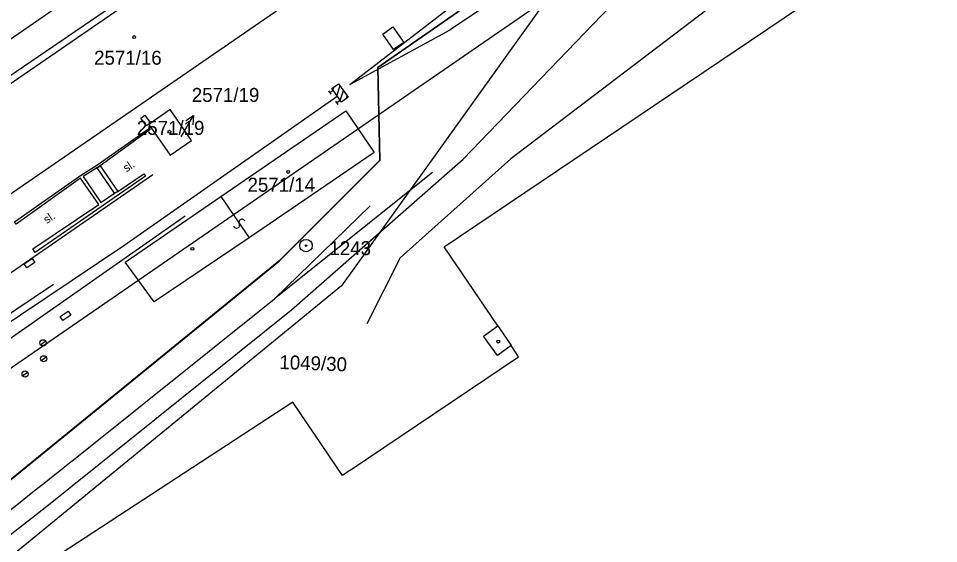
# Model space of a CAD drawing. Extents: x -469926 to -462499, y -1098642 to -1092733.
# Drawn here: x -464935.8 to -464823.8, y -1095325.6 to -1095261.7 of the extents above; entities that cross this region are included whole.
import ezdxf

# ---------------------------------------------------------------- set-up
doc = ezdxf.new("R2010")
doc.units = 0
for name, color, linetype in [('Vrstva 1', 7, 'Continuous'), ('Vrstva 10', 7, 'Continuous'), ('Vrstva 16', 7, 'Continuous'), ('Vrstva 24', 7, 'Continuous'), ('Vrstva 25', 7, 'Continuous'), ('Vrstva 29', 7, 'Continuous'), ('Vrstva 4', 7, 'Continuous'), ('Vrstva 50', 7, 'Continuous'), ('Vrstva 51', 7, 'Continuous'), ('Vrstva 55', 7, 'Continuous'), ('Vrstva 60', 7, 'Continuous'), ('Vrstva 63', 7, 'Continuous')]:
    doc.layers.add(name, color=color, linetype=linetype)

msp = doc.modelspace()

# ---------------------------------------------------------------- linework, layer by layer
at = {"layer": 'Vrstva 1'}
for p, q in [((-464902.69, -1095246.18), (-464944.94, -1095275.33)), ((-464938.72, -1095284.41), (-464896.43, -1095255.27)), ((-464892.04, -1095267.65), (-464881.42, -1095260.28)), ((-464883.96, -1095289.5), (-464840.65, -1095260.27)), ((-464891.8, -1095278.95), (-464892.04, -1095267.65)), ((-464917.31, -1095272.78), (-464919.9, -1095274.58)), ((-464914.71, -1095276.53), (-464917.31, -1095272.78)), ((-464911.15, -1095283.38), (-464895.93, -1095272.94)), ((-464895.93, -1095272.94), (-464892.47, -1095277.99)), ((-464919.9, -1095274.58), (-464917.31, -1095278.33)), ((-464917.31, -1095278.33), (-464914.71, -1095276.53)), ((-464892.47, -1095277.99), (-464907.7, -1095288.41)), ((-464904.04, -1095291.24), (-464891.8, -1095278.95)), ((-464922.76, -1095291.34), (-464911.15, -1095283.38)), ((-464907.7, -1095288.41), (-464919.25, -1095296.18)), ((-464877.46, -1095299.11), (-464883.96, -1095289.5)), ((-464952.74, -1095330.87), (-464904.04, -1095291.24)), ((-464919.25, -1095296.18), (-464922.76, -1095291.34)), ((-464879.19, -1095300.36), (-464877.46, -1095299.11)), ((-464877.49, -1095302.71), (-464879.19, -1095300.36)), ((-464875.84, -1095301.51), (-464877.49, -1095302.71)), ((-464874.92, -1095302.87), (-464875.84, -1095301.51)), ((-464895.42, -1095316.68), (-464874.92, -1095302.87)), ((-464902.38, -1095308.4), (-464951.89, -1095340.73)), ((-464896.35, -1095317.31), (-464902.38, -1095308.4)), ((-464895.42, -1095316.68), (-464896.35, -1095317.31))]:
    msp.add_line(p, q, dxfattribs=at)
msp.add_lwpolyline([(-465057.78, -1095382.08), (-465039.32, -1095369.16), (-464989.71, -1095334.94), (-464948.11, -1095306.22), (-464922.94, -1095289.32), (-464897.26, -1095271.37), (-464897.02, -1095271.16)], dxfattribs=at)
at = {"layer": 'Vrstva 10'}
msp.add_lwpolyline([(-464881.42, -1095260.28), (-464892.04, -1095267.65), (-464891.81, -1095278.96), (-464904.07, -1095291.25), (-464932.23, -1095314.17), (-464952.74, -1095330.86)], dxfattribs=at)
at = {"layer": 'Vrstva 16'}
msp.add_line((-464915.98, -1095276.11), (-464914.46, -1095273.52), dxfattribs=at)
msp.add_lwpolyline([(-464915.4, -1095274.13), (-464914.46, -1095273.52), (-464914.53, -1095274.64)], dxfattribs=at)
at = {"layer": 'Vrstva 24'}
for radius in [0.75, 0.1]:
    msp.add_circle((-464900.78, -1095289.34), radius, dxfattribs=at)
at = {"layer": 'Vrstva 25'}
for centre in [(-464921.68, -1095263.96), (-464917.39, -1095275.48), (-464902.95, -1095280.37)]:
    msp.add_circle(centre, 0.175, dxfattribs=at)
at = {"layer": 'Vrstva 29'}
for centre in [(-464914.6, -1095289.73), (-464877.4, -1095301.02)]:
    msp.add_circle(centre, 0.175, dxfattribs=at)
at = {"layer": 'Vrstva 4'}
for p, q in [((-464911.15, -1095283.38), (-464907.7, -1095288.41)), ((-464877.46, -1095299.11), (-464875.84, -1095301.51))]:
    msp.add_line(p, q, dxfattribs=at)
at = {"layer": 'Vrstva 51'}
for p, q in [((-464940.86, -1095295.48), (-464919.4, -1095280.69)), ((-464937.39, -1095301.11), (-464915.47, -1095285.71))]:
    msp.add_line(p, q, dxfattribs=at)
for centre, radius, start, end in [((-464908.56, -1095286.49), 0.377, 20.3343, 207.9975), ((-464909.23, -1095286.84), 0.376, 201.0104, 27.3215)]:
    msp.add_arc(centre, radius, start, end, dxfattribs=at)
at = {"layer": 'Vrstva 55'}
for p, q in [((-464898.04, -1095270.51), (-464897.75, -1095270.92)), ((-464896.66, -1095269.86), (-464897.05, -1095271.05)), ((-464896.62, -1095271.66), (-464896.23, -1095270.47)), ((-464897.18, -1095271.74), (-464896.89, -1095272.15)), ((-464896.62, -1095271.66), (-464897.04, -1095271.95)), ((-464895.8, -1095271.09), (-464895.91, -1095271.47)), ((-464933.07, -1095301.4), (-464932.47, -1095300.94)), ((-464932.98, -1095303.34), (-464932.39, -1095302.88)), ((-464935.24, -1095305.19), (-464934.64, -1095304.73))]:
    msp.add_line(p, q, dxfattribs=at)
for points in [[(-464851.88, -1095200), (-464857.03, -1095213.53), (-464900.75, -1095244.1), (-464956.93, -1095282.42), (-465010.7, -1095319.55), (-465058.88, -1095353.28)], [(-465058.55, -1095349.96), (-465028.15, -1095327.76), (-464992.76, -1095303.27), (-464946.31, -1095270.8), (-464896.18, -1095236.22), (-464859.17, -1095209.48), (-464856.4, -1095201.45), (-464856.85, -1095200)], [(-465028.64, -1095390.03), (-464978.36, -1095355.34), (-464954.05, -1095338.02), (-464932.5, -1095321.2), (-464902.54, -1095297.17), (-464881.66, -1095278.82), (-464859.54, -1095255.79), (-464844.35, -1095232.44), (-464835.06, -1095219.98), (-464827.76, -1095213.92), (-464805.68, -1095199.99)], [(-464895.46, -1095269.73), (-464870.23, -1095250.27), (-464857.91, -1095234.21), (-464853.83, -1095227.43), (-464849.4, -1095218.56), (-464837.86, -1095202.45), (-464851.69, -1095229.28), (-464855.54, -1095234.75), (-464868.61, -1095253.24), (-464883.24, -1095263.07)], [(-464851, -1095259.88), (-464875.87, -1095278.79), (-464889.34, -1095290.83), (-464893.37, -1095298.86)], [(-464891.44, -1095263.59), (-464890.23, -1095262.72), (-464888.9, -1095264.61), (-464890.12, -1095265.47), (-464891.44, -1095263.59)], [(-464895.46, -1095269.73), (-464883.24, -1095263.07)], [(-464897.89, -1095270.72), (-464897.48, -1095270.43), (-464897.63, -1095270.23), (-464896.81, -1095269.66), (-464895.66, -1095271.29), (-464896.48, -1095271.87), (-464897.48, -1095270.43), (-464897.38, -1095270.06)], [(-464920.87, -1095273.83), (-464920.38, -1095273.48), (-464919.7, -1095274.42), (-464920.18, -1095274.77), (-464920.87, -1095273.83)], [(-464885.39, -1095280.46), (-464904.63, -1095295.8)], [(-464928.87, -1095315.25), (-464904.63, -1095295.8), (-464892.97, -1095284.5)], [(-464935.06, -1095291.54), (-464934.08, -1095290.9), (-464933.75, -1095291.4), (-464934.73, -1095292.04), (-464935.06, -1095291.54)], [(-465053.08, -1095374.17), (-465051.21, -1095375.34), (-464993.69, -1095335.84), (-464931.5, -1095294.04)], [(-464930.69, -1095297.95), (-464929.7, -1095297.3), (-464929.38, -1095297.8), (-464930.37, -1095298.45), (-464930.69, -1095297.95)]]:
    msp.add_lwpolyline(points, dxfattribs=at)
for points in [[(-464936.24, -1095286.45), (-464928.19, -1095280.8), (-464926.21, -1095279.53), (-464919.83, -1095275.04), (-464919.72, -1095275.2), (-464925.8, -1095279.61), (-464927.89, -1095280.94), (-464925.72, -1095284.08), (-464924.05, -1095282.97), (-464923.65, -1095282.77), (-464920.52, -1095280.61), (-464920.28, -1095280.9), (-464933.71, -1095290.18), (-464933.99, -1095289.74), (-464925.96, -1095284.32), (-464928.2, -1095281.13), (-464936.04, -1095286.71)], [(-464925.8, -1095279.61), (-464923.65, -1095282.77), (-464924.05, -1095282.97), (-464926.17, -1095279.89)]]:
    msp.add_lwpolyline(points, close=True, dxfattribs=at)
for centre in [(-464932.77, -1095301.17), (-464932.69, -1095303.11), (-464934.94, -1095304.96)]:
    msp.add_circle(centre, 0.376, dxfattribs=at)
msp.add_spline([(-464964.62, -1095342.73), (-464943.1, -1095326.48), (-464928.87, -1095315.25)], degree=3, dxfattribs=at)
at = {"layer": 'Vrstva 60'}
for p, q in [((-464851.25, -1095231.04), (-464896.48, -1095294.24)), ((-464896.48, -1095294.24), (-465003.2, -1095381.69))]:
    msp.add_line(p, q, dxfattribs=at)
at = {"layer": 'Vrstva 63'}
msp.add_line((-464846.92, -1095242.36), (-465129.02, -1095436.92), dxfattribs=at)

# ---------------------------------------------------------------- texts
at = {"layer": 'Vrstva 50'}
for s, p in [('2571/16', (-464926.55, -1095267.32)), ('2571/19', (-464914.67, -1095271.85)), ('2571/19', (-464921.35, -1095275.86)), ('2571/14', (-464907.89, -1095282.78)), ('1243', (-464897.93, -1095290.5))]:
    msp.add_text(s, height=1.7, dxfattribs=at).set_placement(p)
msp.add_text('1049/30', height=1.7, rotation=357.867, dxfattribs=at).set_placement((-464904.04, -1095304.35))
at = {"layer": 'Vrstva 55'}
for p in [(-464922.61, -1095280.44), (-464932.29, -1095286.72)]:
    msp.add_text('sl.', height=1, rotation=34.2441, dxfattribs=at).set_placement(p)

doc.saveas('drawing.dxf')
